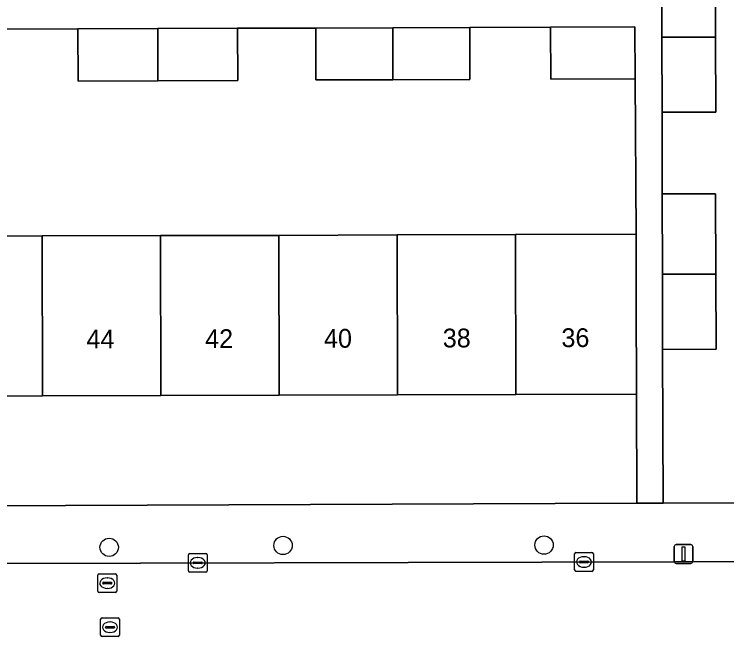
# Model space of a CAD drawing. Extents: x 160732 to 162107, y 387428 to 388479.
# Drawn here: x 161436.07 to 161474.01, y 388220.89 to 388254.69 of the extents above; entities that cross this region are included whole.
import ezdxf

# ---------------------------------------------------------------- set-up
doc = ezdxf.new("R2010")
doc.units = 0
for name, color, linetype in [('IMGEO_Boom', 7, 'Continuous'), ('IMGEO_Erf', 7, 'Continuous'), ('IMGEO_Kolk', 7, 'Continuous'), ('IMGEO_Lichtmast', 7, 'Continuous'), ('IMGEO_Pand', 7, 'Continuous'), ('IMGEO_Pand_nummerreeks', 7, 'Continuous'), ('IMGEO_Rijbaan_lokaal_open', 7, 'Continuous'), ('IMGEO_Rioolput', 7, 'Continuous'), ('IMGEO_Voetpad_open', 7, 'Continuous')]:
    doc.layers.add(name, color=color, linetype=linetype)

msp = doc.modelspace()

# ---------------------------------------------------------------- linework, layer by layer
at = {"layer": 'IMGEO_Boom'}
for centre in [(161441.12, 388226.293), (161450.379, 388226.392), (161464.275, 388226.413)]:
    msp.add_circle(centre, 0.489, dxfattribs=at)
at = {"layer": 'IMGEO_Erf'}
for points in [[(161474.036, 388272.535), (161470.994, 388272.53), (161467.929, 388272.525), (161468.012, 388270.385), (161470.862, 388270.393), (161470.874, 388266.114), (161470.886, 388262.112), (161468.035, 388262.104), (161468.041, 388260.196), (161470.536, 388260.203), (161470.543, 388257.746), (161473.393, 388257.754), (161473.405, 388253.475), (161473.417, 388249.473), (161470.566, 388249.465), (161470.564, 388245.118), (161473.414, 388245.126), (161473.426, 388240.847), (161473.438, 388236.845), (161470.587, 388236.837), (161470.62, 388228.648), (161490.719, 388228.729)], [(161431.249, 388242.859), (161437.55, 388242.877), (161443.851, 388242.895), (161450.152, 388242.912), (161456.453, 388242.93), (161462.754, 388242.948), (161469.176, 388242.966), (161469.121, 388251.247), (161464.631, 388251.231), (161464.622, 388253.995), (161460.317, 388253.981), (161460.323, 388251.216), (161456.223, 388251.202), (161452.123, 388251.187), (161452.117, 388253.955), (161447.962, 388253.942), (161447.971, 388251.159), (161443.716, 388251.145), (161439.466, 388251.132), (161439.457, 388253.914), (161435.056, 388253.9)]]:
    msp.add_lwpolyline(points, dxfattribs=at)
msp.add_lwpolyline([(161469.2, 388234.449), (161462.778, 388234.431), (161456.477, 388234.413), (161450.177, 388234.396), (161443.876, 388234.378), (161437.575, 388234.36), (161431.274, 388234.343), (161424.973, 388234.325), (161418.672, 388234.307), (161412.371, 388234.29), (161406.07, 388234.272), (161399.648, 388234.254), (161399.672, 388228.362), (161469.223, 388228.642)], close=True, dxfattribs=at)
at = {"layer": 'IMGEO_Kolk'}
for p, q in [((161445.337, 388225.04), (161445.337, 388225.892)), ((161445.412, 388225.966), (161446.264, 388225.966)), ((161446.338, 388225.892), (161446.338, 388225.04)), ((161465.903, 388225.088), (161465.903, 388225.94)), ((161465.978, 388226.014), (161466.83, 388226.014)), ((161466.904, 388225.94), (161466.904, 388225.088)), ((161445.596, 388225.46), (161445.596, 388225.472)), ((161445.639, 388225.509), (161446.037, 388225.509)), ((161445.825, 388225.746), (161445.85, 388225.746)), ((161446.08, 388225.472), (161446.08, 388225.46)), ((161466.162, 388225.508), (161466.162, 388225.52)), ((161466.6, 388225.471), (161466.202, 388225.471)), ((161466.205, 388225.557), (161466.603, 388225.557)), ((161466.391, 388225.794), (161466.416, 388225.794)), ((161466.646, 388225.52), (161466.646, 388225.508)), ((161446.034, 388225.423), (161445.636, 388225.423)), ((161445.848, 388225.186), (161445.823, 388225.186)), ((161466.414, 388225.234), (161466.389, 388225.234)), ((161446.264, 388224.966), (161445.412, 388224.966)), ((161466.83, 388225.014), (161465.978, 388225.014))]:
    msp.add_line(p, q, dxfattribs=at)
for points in [[(161445.337, 388225.04), (161445.337, 388225.892)], [(161445.412, 388225.966), (161446.264, 388225.966)], [(161446.338, 388225.892), (161446.338, 388225.04)], [(161465.903, 388225.088), (161465.903, 388225.94)], [(161465.978, 388226.014), (161466.83, 388226.014)], [(161466.904, 388225.94), (161466.904, 388225.088)], [(161446.264, 388224.966), (161445.412, 388224.966)], [(161466.83, 388225.014), (161465.978, 388225.014)]]:
    msp.add_lwpolyline(points, dxfattribs=at)
for centre, radius, start, end in [((161445.414, 388225.89), 0.0765, 91.552, 178.448), ((161445.414, 388225.89), 0.0765, 91.552, 178.448), ((161446.262, 388225.89), 0.0765, 1.552, 88.448), ((161446.262, 388225.89), 0.0765, 1.552, 88.448), ((161465.98, 388225.938), 0.0765, 91.552, 178.448), ((161465.98, 388225.938), 0.0765, 91.552, 178.448), ((161466.828, 388225.938), 0.0765, 1.552, 88.448), ((161466.828, 388225.938), 0.0765, 1.552, 88.448), ((161445.636, 388225.469), 0.0403, 85.8775, 175.7526), ((161445.633, 388225.459), 0.0366, 178.938, 274.7102), ((161446.037, 388225.466), 0.043, 264.8664, 352.4533), ((161446.041, 388225.471), 0.0386, 1.7309, 96.639), ((161466.202, 388225.517), 0.0403, 85.8775, 175.7526), ((161466.199, 388225.507), 0.0366, 178.938, 274.7102), ((161466.603, 388225.514), 0.043, 264.8664, 352.4533), ((161466.607, 388225.519), 0.0386, 1.7309, 96.639), ((161465.98, 388225.09), 0.0765, 181.552, 268.448), ((161465.98, 388225.09), 0.0765, 181.552, 268.448), ((161466.828, 388225.09), 0.0765, 271.552, 358.448), ((161466.828, 388225.09), 0.0765, 271.552, 358.448), ((161445.414, 388225.042), 0.0765, 181.552, 268.448), ((161445.414, 388225.042), 0.0765, 181.552, 268.448), ((161446.262, 388225.042), 0.0765, 271.552, 358.448), ((161446.262, 388225.042), 0.0765, 271.552, 358.448)]:
    msp.add_arc(centre, radius, start, end, dxfattribs=at)
for centre, major_axis, ratio, start_param, end_param in [((161445.824, 388225.466), (-0.387, 0.002), 0.722429, 4.712389, 7.853982), ((161445.849, 388225.466), (-0.39, 0.002), 0.717154, 1.570796, 4.712389), ((161466.39, 388225.514), (-0.387, 0.002), 0.722429, 4.712389, 7.853982), ((161466.415, 388225.514), (-0.39, 0.002), 0.717154, 1.570796, 4.712389)]:
    msp.add_ellipse(centre, major_axis=major_axis, ratio=ratio, start_param=start_param, end_param=end_param, dxfattribs=at)
at = {"layer": 'IMGEO_Lichtmast'}
for p, q in [((161471.207, 388225.539), (161471.207, 388226.339)), ((161471.207, 388226.339), (161471.207, 388225.539)), ((161471.307, 388226.439), (161472.097, 388226.439)), ((161472.097, 388226.439), (161471.307, 388226.439)), ((161472.197, 388226.339), (161472.197, 388225.539)), ((161472.197, 388225.539), (161472.197, 388226.339)), ((161472.097, 388225.439), (161471.307, 388225.439)), ((161471.307, 388225.439), (161472.097, 388225.439))]:
    msp.add_line(p, q, dxfattribs=at)
msp.add_lwpolyline([(161471.627, 388226.314), (161471.777, 388226.314), (161471.777, 388225.564), (161471.627, 388225.564), (161471.627, 388226.314)], dxfattribs=at)
for centre, start, end in [((161471.307, 388226.339), 90, 180), ((161471.307, 388226.339), 90, 180), ((161472.097, 388226.339), 0, 90), ((161472.097, 388226.339), 360, 90), ((161471.307, 388225.539), 180, 270), ((161471.307, 388225.539), 180, 270), ((161472.097, 388225.539), 270, 0), ((161472.097, 388225.539), 270, 0)]:
    msp.add_arc(centre, 0.1, start, end, dxfattribs=at)
at = {"layer": 'IMGEO_Pand'}
for points in [[(161473.393, 388257.754), (161470.543, 388257.746), (161470.555, 388253.47), (161473.405, 388253.475)], [(161443.707, 388253.928), (161439.457, 388253.914), (161439.466, 388251.132), (161443.716, 388251.145)], [(161447.962, 388253.942), (161443.707, 388253.928), (161443.716, 388251.145), (161447.971, 388251.159)], [(161456.217, 388253.968), (161452.117, 388253.955), (161452.123, 388251.187), (161456.223, 388251.202)], [(161460.317, 388253.981), (161456.217, 388253.968), (161456.223, 388251.202), (161460.323, 388251.216)], [(161469.115, 388254.01), (161464.622, 388253.995), (161464.631, 388251.231), (161469.121, 388251.247)], [(161470.566, 388249.465), (161473.417, 388249.473), (161473.405, 388253.475), (161470.555, 388253.47)], [(161473.426, 388240.847), (161473.414, 388245.126), (161470.564, 388245.118), (161470.576, 388240.842)], [(161443.851, 388242.895), (161437.55, 388242.877), (161437.575, 388234.36), (161443.876, 388234.378)], [(161450.152, 388242.912), (161443.851, 388242.895), (161443.876, 388234.378), (161450.177, 388234.396)], [(161450.177, 388234.396), (161456.477, 388234.413), (161456.453, 388242.93), (161450.152, 388242.912)], [(161462.754, 388242.948), (161456.453, 388242.93), (161456.477, 388234.413), (161462.778, 388234.431)], [(161462.778, 388234.431), (161469.2, 388234.449), (161469.186, 388239.449), (161469.176, 388242.966), (161462.754, 388242.948)], [(161431.274, 388234.343), (161437.575, 388234.36), (161437.55, 388242.877), (161431.249, 388242.859)], [(161470.576, 388240.842), (161470.587, 388236.837), (161473.438, 388236.845), (161473.426, 388240.847)]]:
    msp.add_lwpolyline(points, close=True, dxfattribs=at)
at = {"layer": 'IMGEO_Rijbaan_lokaal_open'}
msp.add_lwpolyline([(161576.578, 388225.72), (161566.324, 388225.71), (161566.238, 388225.702), (161547.472, 388225.556), (161547.082, 388225.59), (161511.43, 388225.586), (161509.113, 388225.635), (161508.973, 388225.623), (161492.652, 388225.575), (161435.664, 388225.429), (161376.306, 388225.309), (161376.291, 388220.3), (161377.462, 388220.308), (161492.991, 388220.53)], dxfattribs=at)
at = {"layer": 'IMGEO_Rioolput'}
for p, q in [((161440.519, 388223.961), (161440.519, 388224.813)), ((161440.594, 388224.887), (161441.446, 388224.887)), ((161441.52, 388224.813), (161441.52, 388223.961)), ((161440.778, 388224.381), (161440.778, 388224.393)), ((161441.216, 388224.344), (161440.818, 388224.344)), ((161440.821, 388224.43), (161441.219, 388224.43)), ((161441.007, 388224.667), (161441.032, 388224.667)), ((161441.262, 388224.393), (161441.262, 388224.381)), ((161441.03, 388224.107), (161441.005, 388224.107)), ((161441.446, 388223.887), (161440.594, 388223.887)), ((161440.664, 388221.61), (161440.664, 388222.462)), ((161440.739, 388222.536), (161441.591, 388222.536)), ((161441.665, 388222.462), (161441.665, 388221.61)), ((161440.923, 388222.03), (161440.923, 388222.042)), ((161440.966, 388222.079), (161441.364, 388222.079)), ((161441.152, 388222.316), (161441.177, 388222.316)), ((161441.407, 388222.042), (161441.407, 388222.03)), ((161441.361, 388221.993), (161440.963, 388221.993)), ((161441.175, 388221.756), (161441.15, 388221.756)), ((161441.591, 388221.536), (161440.739, 388221.536))]:
    msp.add_line(p, q, dxfattribs=at)
for points in [[(161440.519, 388223.961), (161440.519, 388224.813)], [(161440.594, 388224.887), (161441.446, 388224.887)], [(161441.52, 388224.813), (161441.52, 388223.961)], [(161441.446, 388223.887), (161440.594, 388223.887)], [(161440.664, 388221.61), (161440.664, 388222.462)], [(161440.739, 388222.536), (161441.591, 388222.536)], [(161441.665, 388222.462), (161441.665, 388221.61)], [(161441.591, 388221.536), (161440.739, 388221.536)]]:
    msp.add_lwpolyline(points, dxfattribs=at)
for centre, radius, start, end in [((161440.596, 388224.811), 0.0765, 91.552, 178.448), ((161440.596, 388224.811), 0.0765, 91.552, 178.448), ((161441.444, 388224.811), 0.0765, 1.552, 88.448), ((161441.444, 388224.811), 0.0765, 1.552, 88.448), ((161440.818, 388224.39), 0.0403, 85.8775, 175.7526), ((161440.815, 388224.38), 0.0366, 178.938, 274.7102), ((161441.219, 388224.387), 0.043, 264.8664, 352.4533), ((161441.223, 388224.392), 0.0386, 1.7309, 96.639), ((161440.596, 388223.963), 0.0765, 181.552, 268.448), ((161440.596, 388223.963), 0.0765, 181.552, 268.448), ((161441.444, 388223.963), 0.0765, 271.552, 358.448), ((161441.444, 388223.963), 0.0765, 271.552, 358.448), ((161440.741, 388222.46), 0.0765, 91.552, 178.448), ((161440.741, 388222.46), 0.0765, 91.552, 178.448), ((161441.589, 388222.46), 0.0765, 1.552, 88.448), ((161441.589, 388222.46), 0.0765, 1.552, 88.448), ((161440.963, 388222.039), 0.0403, 85.8775, 175.7526), ((161440.96, 388222.029), 0.0366, 178.938, 274.7102), ((161441.364, 388222.036), 0.043, 264.8664, 352.4533), ((161441.368, 388222.041), 0.0386, 1.7309, 96.639), ((161440.741, 388221.612), 0.0765, 181.552, 268.448), ((161440.741, 388221.612), 0.0765, 181.552, 268.448), ((161441.589, 388221.612), 0.0765, 271.552, 358.448), ((161441.589, 388221.612), 0.0765, 271.552, 358.448)]:
    msp.add_arc(centre, radius, start, end, dxfattribs=at)
for centre, major_axis, ratio, start_param, end_param in [((161441.006, 388224.387), (-0.387, 0.002), 0.722429, 4.712389, 7.853982), ((161441.031, 388224.387), (-0.39, 0.002), 0.717154, 1.570796, 4.712389), ((161441.151, 388222.036), (-0.387, 0.002), 0.722429, 4.712389, 7.853982), ((161441.176, 388222.036), (-0.39, 0.002), 0.717154, 1.570796, 4.712389)]:
    msp.add_ellipse(centre, major_axis=major_axis, ratio=ratio, start_param=start_param, end_param=end_param, dxfattribs=at)
at = {"layer": 'IMGEO_Voetpad_open'}
for points in [[(161435.056, 388253.9), (161439.457, 388253.914), (161443.707, 388253.928), (161447.962, 388253.942), (161452.117, 388253.955), (161456.217, 388253.968), (161460.317, 388253.981), (161464.622, 388253.995), (161469.115, 388254.01), (161469.121, 388251.247), (161469.176, 388242.966), (161469.186, 388239.449), (161469.2, 388234.449), (161469.223, 388228.642), (161470.62, 388228.648), (161470.587, 388236.837), (161470.576, 388240.842), (161470.564, 388245.118), (161470.566, 388249.465), (161470.555, 388253.47), (161470.543, 388257.746)], [(161496.822, 388227.635), (161490.719, 388228.729), (161470.62, 388228.648), (161469.223, 388228.642), (161399.672, 388228.362), (161398.184, 388228.356), (161375.703, 388228.266)], [(161373.319, 388225.355), (161376.306, 388225.309), (161435.664, 388225.429), (161492.652, 388225.575)]]:
    msp.add_lwpolyline(points, dxfattribs=at)

# ---------------------------------------------------------------- texts
at = {"layer": 'IMGEO_Pand_nummerreeks'}
for s, p in [('38', (161458.886, 388236.94)), ('36', (161465.205, 388236.958)), ('44', (161439.914, 388236.887)), ('42', (161446.234, 388236.905)), ('40', (161452.563, 388236.923))]:
    msp.add_text(s, height=1, rotation=0.1606, dxfattribs=at).set_placement(p)

doc.saveas('drawing.dxf')
